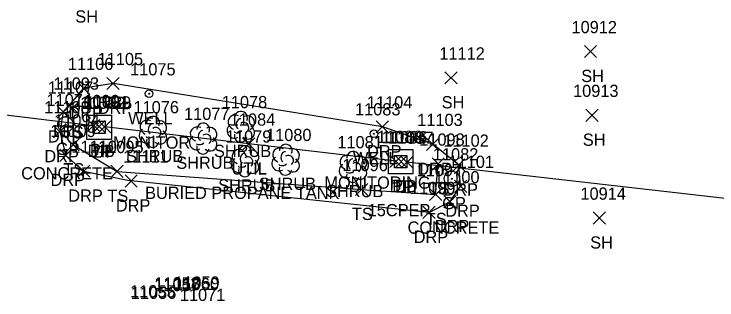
# Model space of a CAD drawing. Extents: x 1769141 to 1770911, y 735471 to 741449.
# Drawn here: x 1770437.1 to 1770552.1, y 738985.7 to 739032.5 of the extents above; entities that cross this region are included whole.
import ezdxf

# ---------------------------------------------------------------- set-up
doc = ezdxf.new("R2010")
doc.units = 0
for name, color, linetype in [('D_A', 7, 'Continuous'), ('D_C', 7, 'Continuous'), ('D_I', 7, 'Continuous'), ('D_TIC', 7, 'Continuous'), ('DCP', 7, 'Continuous'), ('DS', 7, 'Continuous'), ('L_A', 7, 'Continuous'), ('L_I', 7, 'Continuous'), ('L_TIC', 7, 'Continuous'), ('LELB', 7, 'Continuous'), ('LSH', 7, 'Continuous'), ('R_A', 7, 'Continuous'), ('R_C', 7, 'Continuous'), ('R_I', 7, 'Continuous'), ('R_TIC', 7, 'Continuous'), ('RDP', 7, 'Continuous'), ('RGP', 7, 'Continuous'), ('S_I', 7, 'Continuous'), ('U_A', 7, 'Continuous'), ('U_C', 7, 'Continuous'), ('U_I', 7, 'Continuous'), ('UDEFAULT', 7, 'Continuous'), ('UWW', 7, 'Continuous')]:
    doc.layers.add(name, color=color, linetype=linetype)

msp = doc.modelspace()

# ---------------------------------------------------------------- linework, layer by layer
at = {"layer": 'D_TIC'}
for points in [[(1770449.13, 739013.29), (1770451.13, 739015.29)], [(1770451.13, 739013.29), (1770449.13, 739015.29)], [(1770450.03, 739013.12), (1770452.03, 739015.12)], [(1770452.03, 739013.12), (1770450.03, 739015.12)], [(1770450.94, 739013.06), (1770452.94, 739015.06)], [(1770452.94, 739013.06), (1770450.94, 739015.06)], [(1770498.6, 739007.43), (1770500.6, 739009.43)], [(1770500.6, 739007.43), (1770498.6, 739009.43)], [(1770499.45, 739007.36), (1770501.45, 739009.36)], [(1770501.45, 739007.36), (1770499.45, 739009.36)], [(1770500.39, 739007.29), (1770502.39, 739009.29)], [(1770502.39, 739007.29), (1770500.39, 739009.29)]]:
    msp.add_lwpolyline(points, dxfattribs=at)
at = {"layer": 'DCP'}
for points in [[(1770312.77, 739030.97), (1770450.13, 739014.29)], [(1770499.6, 739008.43), (1770451.94, 739014.06)], [(1770583.6, 738998.88), (1770501.39, 739008.29)]]:
    msp.add_lwpolyline(points, dxfattribs=at)
at = {"layer": 'DS'}
for p, q in [((1770449.03, 739016), (1770453.03, 739016)), ((1770449.03, 739012), (1770449.03, 739016)), ((1770450.03, 739013), (1770450.03, 739015)), ((1770450.03, 739015), (1770452.03, 739015)), ((1770452.03, 739015), (1770452.03, 739013)), ((1770453.03, 739016), (1770453.03, 739012)), ((1770451.03, 739014), (1770451.03, 739014)), ((1770451.03, 739014), (1770451.03, 739014)), ((1770452.03, 739013), (1770450.03, 739013)), ((1770453.03, 739012), (1770449.03, 739012)), ((1770498.36, 739010.35), (1770502.36, 739010.35)), ((1770498.36, 739006.35), (1770498.36, 739010.35)), ((1770502.36, 739010.35), (1770502.36, 739006.35)), ((1770499.36, 739007.35), (1770499.36, 739009.35)), ((1770499.36, 739009.35), (1770501.36, 739009.35)), ((1770501.36, 739009.35), (1770501.36, 739007.35)), ((1770500.36, 739008.35), (1770500.36, 739008.35)), ((1770500.36, 739008.35), (1770500.36, 739008.35)), ((1770501.36, 739007.35), (1770499.36, 739007.35)), ((1770502.36, 739006.35), (1770498.36, 739006.35))]:
    msp.add_line(p, q, dxfattribs=at)
at = {"layer": 'L_TIC'}
for points in [[(1770530.43, 739025.4), (1770532.43, 739027.4)], [(1770532.43, 739025.4), (1770530.43, 739027.4)], [(1770507.59, 739021.09), (1770509.59, 739023.09)], [(1770509.59, 739021.09), (1770507.59, 739023.09)], [(1770445.68, 739016.15), (1770447.68, 739018.15)], [(1770447.68, 739016.15), (1770445.68, 739018.15)], [(1770530.69, 739014.96), (1770532.69, 739016.96)], [(1770532.69, 739014.96), (1770530.69, 739016.96)], [(1770445.77, 739010.12), (1770447.77, 739012.12)], [(1770447.77, 739010.12), (1770445.77, 739012.12)], [(1770505.51, 739006.98), (1770507.51, 739008.98)], [(1770507.51, 739006.98), (1770505.51, 739008.98)], [(1770452.96, 739005.77), (1770454.96, 739007.77)], [(1770454.96, 739005.77), (1770452.96, 739007.77)], [(1770492.99, 739002.81), (1770494.99, 739004.81)], [(1770494.99, 739002.81), (1770492.99, 739004.81)], [(1770505.08, 739001.98), (1770507.08, 739003.98)], [(1770507.08, 739001.98), (1770505.08, 739003.98)], [(1770531.89, 738998.13), (1770533.89, 739000.13)], [(1770533.89, 738998.13), (1770531.89, 739000.13)]]:
    msp.add_lwpolyline(points, dxfattribs=at)
at = {"layer": 'LELB'}
msp.add_lwpolyline([(1770446.68, 739017.15), (1770446.77, 739011.12), (1770453.96, 739006.77), (1770493.99, 739003.81), (1770506.08, 739002.98), (1770506.51, 739007.98)], dxfattribs=at)
at = {"layer": 'LSH'}
for p, q in [((1770474.19, 739014.12), (1770474.19, 739014.12)), ((1770474.19, 739014.12), (1770474.19, 739014.12)), ((1770459.81, 739013.29), (1770459.81, 739013.29)), ((1770459.81, 739013.29), (1770459.81, 739013.29)), ((1770468.02, 739012.19), (1770468.02, 739012.19)), ((1770468.02, 739012.19), (1770468.02, 739012.19)), ((1770474.88, 739008.48), (1770474.88, 739008.48)), ((1770474.88, 739008.48), (1770474.88, 739008.48)), ((1770481.53, 739008.74), (1770481.53, 739008.74)), ((1770481.53, 739008.74), (1770481.53, 739008.74)), ((1770492.54, 739007.55), (1770492.54, 739007.55)), ((1770492.54, 739007.55), (1770492.54, 739007.55))]:
    msp.add_line(p, q, dxfattribs=at)
for centre in [(1770474.24, 739015.55), (1770459.85, 739014.73), (1770468.07, 739013.62), (1770474.93, 739009.92), (1770481.57, 739010.17), (1770492.59, 739008.98)]:
    msp.add_arc(centre, 1.05, 335.5272, 180.9563, dxfattribs=at)
for centre, major_axis, ratio, start_param, end_param in [((1770473.4, 739014.78), (1.21, -0.51), 0.895232, 1.570796, 4.712389), ((1770475.23, 739014.7), (-1.14, -0.48), 0.949671, 1.570796, 4.712389), ((1770459.02, 739013.96), (1.21, -0.51), 0.895232, 1.570796, 4.712389), ((1770460.85, 739013.88), (-1.14, -0.48), 0.949671, 1.570796, 4.712389), ((1770473.98, 739014.58), (-0.208, -0.792), 0.645439, 3.141593, 6.283185), ((1770474.69, 739013.95), (-0.5, 0.667), 0.989748, 3.141593, 6.283185), ((1770459.6, 739013.75), (-0.208, -0.792), 0.645439, 3.141593, 6.283185), ((1770460.31, 739013.13), (-0.5, 0.667), 0.989748, 3.141593, 6.283185), ((1770467.23, 739012.85), (1.21, -0.51), 0.895232, 1.570796, 4.712389), ((1770469.06, 739012.77), (-1.14, -0.48), 0.949671, 1.570796, 4.712389), ((1770473.11, 739013.41), (0.58, -1.04), 0.959034, 3.141593, 6.283185), ((1770475.19, 739013.28), (-1.09, 0.79), 0.841452, 1.570796, 4.712389), ((1770458.72, 739012.59), (0.58, -1.04), 0.959034, 3.141593, 6.283185), ((1770459.35, 739012.54), (-0.625, -0.083), 0.423636, 0, 3.141593), ((1770460.81, 739012.46), (-1.09, 0.79), 0.841452, 1.570796, 4.712389), ((1770467.81, 739012.65), (-0.208, -0.792), 0.645439, 3.141593, 6.283185), ((1770468.52, 739012.02), (-0.5, 0.667), 0.989748, 3.141593, 6.283185), ((1770474.19, 739012.62), (0.26, 1.06), 0.942809, 1.570796, 4.712389), ((1770473.73, 739013.37), (-0.625, -0.083), 0.423636, 0, 3.141593), ((1770459.81, 739011.79), (0.26, 1.06), 0.942809, 1.570796, 4.712389), ((1770466.94, 739011.48), (0.58, -1.04), 0.959034, 3.141593, 6.283185), ((1770467.56, 739011.44), (-0.625, -0.083), 0.423636, 0, 3.141593), ((1770469.02, 739011.35), (-1.09, 0.79), 0.841452, 1.570796, 4.712389), ((1770468.02, 739010.69), (0.26, 1.06), 0.942809, 1.570796, 4.712389), ((1770474.09, 739009.15), (1.21, -0.51), 0.895232, 1.570796, 4.712389), ((1770475.92, 739009.07), (-1.14, -0.48), 0.949671, 1.570796, 4.712389), ((1770480.74, 739009.4), (1.21, -0.51), 0.895232, 1.570796, 4.712389), ((1770482.57, 739009.32), (-1.14, -0.48), 0.949671, 1.570796, 4.712389), ((1770474.67, 739008.94), (-0.208, -0.792), 0.645439, 3.141593, 6.283185), ((1770475.38, 739008.32), (-0.5, 0.667), 0.989748, 3.141593, 6.283185), ((1770481.32, 739009.19), (-0.208, -0.792), 0.645439, 3.141593, 6.283185), ((1770482.03, 739008.57), (-0.5, 0.667), 0.989748, 3.141593, 6.283185), ((1770491.75, 739008.21), (1.21, -0.51), 0.895232, 1.570796, 4.712389), ((1770493.59, 739008.13), (-1.14, -0.48), 0.949671, 1.570796, 4.712389), ((1770473.8, 739007.77), (0.58, -1.04), 0.959034, 3.141593, 6.283185), ((1770475.88, 739007.65), (-1.09, 0.79), 0.841452, 1.570796, 4.712389), ((1770480.44, 739008.03), (0.58, -1.04), 0.959034, 3.141593, 6.283185), ((1770481.07, 739007.99), (-0.625, -0.083), 0.423636, 0, 3.141593), ((1770482.53, 739007.9), (-1.09, 0.79), 0.841452, 1.570796, 4.712389), ((1770492.34, 739008.01), (-0.208, -0.792), 0.645439, 3.141593, 6.283185), ((1770493.04, 739007.38), (-0.5, 0.667), 0.989748, 3.141593, 6.283185), ((1770474.88, 739006.98), (0.26, 1.06), 0.942809, 1.570796, 4.712389), ((1770474.42, 739007.73), (-0.625, -0.083), 0.423636, 0, 3.141593), ((1770481.53, 739007.24), (0.26, 1.06), 0.942809, 1.570796, 4.712389), ((1770491.46, 739006.84), (0.58, -1.04), 0.959034, 3.141593, 6.283185), ((1770492.09, 739006.8), (-0.625, -0.083), 0.423636, 0, 3.141593), ((1770493.54, 739006.71), (-1.09, 0.79), 0.841452, 1.570796, 4.712389), ((1770492.54, 739006.05), (0.26, 1.06), 0.942809, 1.570796, 4.712389)]:
    msp.add_ellipse(centre, major_axis=major_axis, ratio=ratio, start_param=start_param, end_param=end_param, dxfattribs=at)
at = {"layer": 'R_TIC'}
for points in [[(1770452.31, 739020.17), (1770454.31, 739022.17)], [(1770454.31, 739020.17), (1770452.31, 739022.17)], [(1770447.5, 739019.38), (1770449.5, 739021.38)], [(1770449.5, 739019.38), (1770447.5, 739021.38)], [(1770444.15, 739015.5), (1770446.15, 739017.5)], [(1770446.15, 739015.5), (1770444.15, 739017.5)], [(1770496.37, 739013.07), (1770498.37, 739015.07)], [(1770498.37, 739013.07), (1770496.37, 739015.07)], [(1770443.57, 739012.27), (1770445.57, 739014.27)], [(1770445.57, 739012.27), (1770443.57, 739014.27)], [(1770504.61, 739010.21), (1770506.61, 739012.21)], [(1770506.61, 739010.21), (1770504.61, 739012.21)], [(1770444.58, 739008.39), (1770446.58, 739010.39)], [(1770446.58, 739008.39), (1770444.58, 739010.39)], [(1770508.88, 739006.81), (1770510.88, 739008.81)], [(1770510.88, 739006.81), (1770508.88, 739008.81)], [(1770447.48, 739005.81), (1770449.48, 739007.81)], [(1770449.48, 739005.81), (1770447.48, 739007.81)], [(1770455.27, 739004.2), (1770457.27, 739006.2)], [(1770457.27, 739004.2), (1770455.27, 739006.2)], [(1770455.27, 739004.2), (1770457.27, 739006.2)], [(1770457.27, 739004.2), (1770455.27, 739006.2)], [(1770509.17, 739003.34), (1770511.17, 739005.34)], [(1770511.17, 739003.34), (1770509.17, 739005.34)], [(1770507.46, 739000.82), (1770509.46, 739002.82)], [(1770509.46, 739000.82), (1770507.46, 739002.82)], [(1770504.01, 738999.05), (1770506.01, 739001.05)], [(1770506.01, 738999.05), (1770504.01, 739001.05)], [(1770504.01, 738999.05), (1770506.01, 739001.05)], [(1770506.01, 738999.05), (1770504.01, 739001.05)]]:
    msp.add_lwpolyline(points, dxfattribs=at)
at = {"layer": 'RDP'}
for points in [[(1770505.01, 739000.05), (1770508.46, 739001.82), (1770510.17, 739004.34), (1770509.88, 739007.81), (1770505.61, 739011.21), (1770497.37, 739014.07), (1770453.31, 739021.17), (1770448.5, 739020.38), (1770445.15, 739016.5), (1770444.57, 739013.27), (1770445.58, 739009.39), (1770448.48, 739006.81), (1770456.27, 739005.2)], [(1770505.01, 739000.05), (1770456.27, 739005.2)]]:
    msp.add_lwpolyline(points, dxfattribs=at)
at = {"layer": 'RGP'}
for p, q in [((1770445.51, 739014.46), (1770445.51, 739014.46)), ((1770508.74, 739005.57), (1770508.74, 739005.57))]:
    msp.add_line(p, q, dxfattribs=at)
for centre, radius in [((1770445.51, 739014.46), 1.25), ((1770445.51, 739014.46), 0.0833), ((1770508.74, 739005.57), 1.25), ((1770508.74, 739005.57), 0.0833)]:
    msp.add_circle(centre, radius, dxfattribs=at)
at = {"layer": 'UDEFAULT'}
for points in [[(1770474.51, 739010.26), (1770476.51, 739012.26)], [(1770476.51, 739010.26), (1770474.51, 739012.26)]]:
    msp.add_lwpolyline(points, dxfattribs=at)
at = {"layer": 'UWW'}
for centre, radius in [((1770459.2, 739019.49), 0.625), ((1770459.2, 739019.49), 0.0833), ((1770496, 739012.94), 0.625), ((1770496, 739012.94), 0.0833)]:
    msp.add_circle(centre, radius, dxfattribs=at)

# ---------------------------------------------------------------- texts
at = {"layer": 'D_A'}
for s, p in [('DIB', (1770449.14, 739009.12)), ('P', (1770449.51, 739009.29)), ('DI', (1770450.09, 739009)), ('P', (1770451.31, 739009.06)), ('DIB', (1770498.55, 739003.36)), ('P', (1770498.98, 739003.43)), ('DI', (1770499.42, 739003.35)), ('P', (1770500.77, 739003.29))]:
    msp.add_text(s, height=2, dxfattribs=at).set_placement(p)
at = {"layer": 'D_C'}
msp.add_text('15CPEP', height=2, dxfattribs=at).set_placement((1770494.97, 738999.43))
at = {"layer": 'D_I'}
for s, p in [('11090', (1770446.94, 739017.29)), ('11092', (1770447.93, 739017)), ('11091', (1770448.5, 739017.12)), ('11089', (1770448.83, 739017.06)), ('11088', (1770496.5, 739011.43)), ('11085', (1770497.26, 739011.35)), ('11086', (1770497.29, 739011.36)), ('11087', (1770498.29, 739011.29))]:
    msp.add_text(s, height=2, dxfattribs=at).set_placement(p)
at = {"layer": 'L_A'}
for s, p in [('SH', (1770447.13, 739031.13)), ('SH', (1770529.92, 739021.4)), ('SH', (1770507.08, 739017.09)), ('TS', (1770445.09, 739012.15)), ('SH', (1770530.18, 739010.96)), ('SHRUB', (1770455.44, 739008.29)), ('SHRUB', (1770469.82, 739009.12)), ('SHRUB', (1770463.65, 739007.19)), ('TS', (1770445.18, 739006.12)), ('SHRUB', (1770477.16, 739003.74)), ('SHRUB', (1770470.51, 739003.48)), ('SHRUB', (1770488.17, 739002.55)), ('TS', (1770504.92, 739002.98)), ('TS', (1770452.37, 739001.77)), ('TS', (1770492.39, 738998.81)), ('TS', (1770504.49, 738997.98)), ('SH', (1770531.38, 738994.13))]:
    msp.add_text(s, height=2, dxfattribs=at).set_placement(p)
at = {"layer": 'L_I'}
for s, p in [('10912', (1770528.33, 739029.4)), ('11112', (1770506.7, 739025.09)), ('11093', (1770443.57, 739020.15)), ('10913', (1770528.58, 739018.96)), ('11078', (1770471.09, 739017.12)), ('11076', (1770456.65, 739016.29)), ('11077', (1770464.92, 739015.19)), ('11094', (1770443.67, 739014.12)), ('11080', (1770478.34, 739011.74)), ('11079', (1770471.77, 739011.48)), ('11098', (1770503.41, 739010.98)), ('11095', (1770450.86, 739009.77)), ('11081', (1770490.01, 739010.55)), ('11096', (1770490.83, 739006.81)), ('11097', (1770502.98, 739005.98)), ('10914', (1770529.79, 739002.13))]:
    msp.add_text(s, height=2, dxfattribs=at).set_placement(p)
at = {"layer": 'R_A'}
for s, p in [('DRP', (1770445.99, 739015.38)), ('DRP', (1770450.8, 739016.17)), ('DRP', (1770442.64, 739011.5)), ('GP', (1770443.95, 739009.46)), ('DRP', (1770494.86, 739009.07)), ('DRP', (1770442.06, 739008.27)), ('DRP', (1770503.1, 739006.21)), ('DRP', (1770443.07, 739004.39)), ('DRP', (1770507.37, 739002.81)), ('DRP', (1770445.97, 739001.81)), ('GP', (1770507.17, 739000.57)), ('DRP', (1770453.76, 739000.2)), ('DRP', (1770453.76, 739000.2)), ('DRP', (1770507.66, 738999.34)), ('DRP', (1770505.95, 738996.82)), ('DRP', (1770502.5, 738995.05)), ('DRP', (1770502.5, 738995.05))]:
    msp.add_text(s, height=2, dxfattribs=at).set_placement(p)
at = {"layer": 'R_C'}
for p in [(1770438.27, 739005.46), (1770501.5, 738996.57)]:
    msp.add_text('CONCRETE', height=2, dxfattribs=at).set_placement(p)
at = {"layer": 'R_I'}
for s, p in [('11106', (1770445.91, 739023.38)), ('11105', (1770450.78, 739024.17)), ('11107', (1770442.62, 739019.5)), ('11074', (1770442.41, 739017.46)), ('11104', (1770494.84, 739017.07)), ('11108', (1770442.04, 739016.27)), ('11103', (1770503.08, 739014.21)), ('11109', (1770443.04, 739012.39)), ('11102', (1770507.35, 739010.81)), ('11110', (1770446.5, 739009.81)), ('11082', (1770505.64, 739008.57)), ('11111', (1770454.95, 739008.2)), ('11111', (1770454.95, 739008.2)), ('11101', (1770508.2, 739007.34)), ('11100', (1770505.84, 739004.82)), ('11099', (1770501.9, 739003.05)), ('11099', (1770501.9, 739003.05)), ('11059', (1770463.31, 738987.57)), ('11057', (1770460.04, 738987.16)), ('11058', (1770460.08, 738987.45)), ('11060', (1770463.21, 738987.32)), ('11055', (1770456.09, 738986.14)), ('11056', (1770456.21, 738985.9))]:
    msp.add_text(s, height=2, dxfattribs=at).set_placement(p)
at = {"layer": 'S_I'}
msp.add_text('11071', height=2, dxfattribs=at).set_placement((1770464.24, 738985.55))
at = {"layer": 'U_A'}
for s, p in [('WELL', (1770455.77, 739014.49)), ('WELL', (1770492.57, 739007.94)), ('UTIL', (1770472.68, 739006.26))]:
    msp.add_text(s, height=2, dxfattribs=at).set_placement(p)
at = {"layer": 'U_C'}
for s, p in [('MONITOR', (1770453.3, 739010.49)), ('MONITORING', (1770487.89, 739003.94)), ('BURIED PROPANE TANK', (1770458.55, 739002.26))]:
    msp.add_text(s, height=2, dxfattribs=at).set_placement(p)
at = {"layer": 'U_I'}
for s, p in [('11075', (1770456.1, 739022.49)), ('11083', (1770492.9, 739015.94)), ('11084', (1770472.41, 739014.26))]:
    msp.add_text(s, height=2, dxfattribs=at).set_placement(p)

doc.saveas('drawing.dxf')
